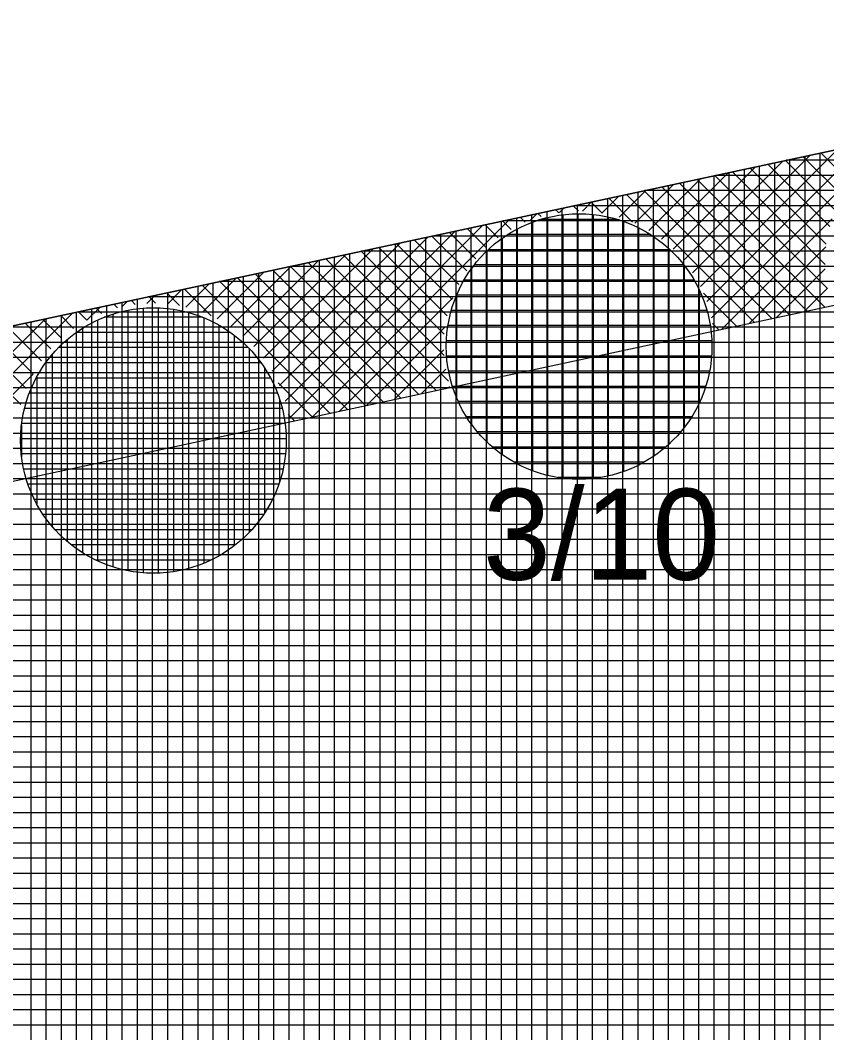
# Model space of a CAD drawing. Extents: x -565346 to -564154, y -1097386 to -1095620.
# Drawn here: x -564486.01 to -564475.38, y -1095693.68 to -1095680.33 of the extents above; entities that cross this region are included whole.
import ezdxf

# ---------------------------------------------------------------- set-up
doc = ezdxf.new("R2010")
doc.units = 0
for name, color, linetype in [('Vrstva 13', 7, 'Continuous'), ('Vrstva 40', 7, 'Continuous'), ('Vrstva 41', 7, 'Continuous'), ('Vrstva 42', 7, 'Continuous'), ('Vrstva 43', 7, 'Continuous'), ('Vrstva 44', 7, 'Continuous')]:
    doc.layers.add(name, color=color, linetype=linetype)

msp = doc.modelspace()

# ---------------------------------------------------------------- linework, layer by layer
at = {"layer": 'Vrstva 13'}
msp.add_line((-564516.6, -1095690.89), (-564454.33, -1095677.56), dxfattribs=at)
at = {"layer": 'Vrstva 41'}
for p, q in [((-564476.962, -1095684.041), (-564474.881, -1095681.959)), ((-564476.898, -1095684.259), (-564474.521, -1095681.882)), ((-564477.046, -1095683.842), (-564475.24, -1095682.036)), ((-564475.064, -1095682.477), (-564475.458, -1095682.083)), ((-564477.268, -1095683.499), (-564475.96, -1095682.19)), ((-564477.149, -1095683.662), (-564475.6, -1095682.113)), ((-564475.338, -1095683.051), (-564476.157, -1095682.232)), ((-564475.266, -1095682.84), (-564475.924, -1095682.183)), ((-564475.174, -1095682.65), (-564475.691, -1095682.133)), ((-564477.556, -1095683.22), (-564476.68, -1095682.344)), ((-564477.404, -1095683.352), (-564476.32, -1095682.267)), ((-564475.403, -1095683.552), (-564476.623, -1095682.332)), ((-564475.387, -1095683.285), (-564476.39, -1095682.282)), ((-564477.909, -1095683.008), (-564477.4, -1095682.498)), ((-564477.724, -1095683.105), (-564477.04, -1095682.421)), ((-564475.637, -1095684.167), (-564477.322, -1095682.482)), ((-564475.404, -1095684.117), (-564477.089, -1095682.432)), ((-564475.37, -1095683.868), (-564476.856, -1095682.382)), ((-564478.114, -1095682.93), (-564477.76, -1095682.576)), ((-564476.336, -1095684.316), (-564478.021, -1095682.631)), ((-564476.103, -1095684.267), (-564477.788, -1095682.582)), ((-564475.87, -1095684.217), (-564477.555, -1095682.532)), ((-564478.6, -1095682.85), (-564478.479, -1095682.73)), ((-564478.342, -1095682.876), (-564478.487, -1095682.731)), ((-564478.343, -1095682.876), (-564478.119, -1095682.653)), ((-564477.941, -1095682.994), (-564478.254, -1095682.681)), ((-564479.286, -1095682.971), (-564479.199, -1095682.884)), ((-564479.144, -1095682.922), (-564479.186, -1095682.881)), ((-564478.913, -1095682.871), (-564478.953, -1095682.831)), ((-564478.902, -1095682.869), (-564478.839, -1095682.807)), ((-564478.652, -1095682.848), (-564478.72, -1095682.781)), ((-564482.467, -1095685.586), (-564479.919, -1095683.038)), ((-564482.162, -1095685.564), (-564479.559, -1095682.961)), ((-564479.712, -1095683.203), (-564479.884, -1095683.03)), ((-564479.541, -1095683.091), (-564479.651, -1095682.981)), ((-564479.353, -1095682.996), (-564479.419, -1095682.931)), ((-564476.764, -1095684.408), (-564475.309, -1095682.954)), ((-564482.519, -1095685.355), (-564480.279, -1095683.115)), ((-564480.003, -1095683.478), (-564480.35, -1095683.13)), ((-564479.865, -1095683.333), (-564480.117, -1095683.08)), ((-564482.689, -1095684.96), (-564480.999, -1095683.269)), ((-564482.594, -1095685.147), (-564480.639, -1095683.192)), ((-564480.316, -1095684.013), (-564481.049, -1095683.28)), ((-564480.229, -1095683.817), (-564480.816, -1095683.23)), ((-564480.124, -1095683.639), (-564480.583, -1095683.18)), ((-564482.932, -1095684.636), (-564481.718, -1095683.423)), ((-564482.802, -1095684.79), (-564481.358, -1095683.346)), ((-564480.424, -1095684.754), (-564481.748, -1095683.429)), ((-564480.421, -1095684.473), (-564481.515, -1095683.379)), ((-564480.382, -1095684.23), (-564481.282, -1095683.33)), ((-564476.404, -1095684.331), (-564475.392, -1095683.319)), ((-564483.076, -1095684.498), (-564482.078, -1095683.5)), ((-564480.529, -1095685.214), (-564482.214, -1095683.529)), ((-564480.367, -1095685.093), (-564481.981, -1095683.479)), ((-564483.414, -1095684.27), (-564482.798, -1095683.654)), ((-564483.237, -1095684.376), (-564482.438, -1095683.577)), ((-564481.228, -1095685.364), (-564482.913, -1095683.679)), ((-564480.995, -1095685.314), (-564482.68, -1095683.629)), ((-564480.762, -1095685.264), (-564482.447, -1095683.579)), ((-564476.044, -1095684.254), (-564475.4, -1095683.61)), ((-564483.825, -1095684.115), (-564483.518, -1095683.808)), ((-564481.927, -1095685.513), (-564483.612, -1095683.828)), ((-564483.609, -1095684.183), (-564483.158, -1095683.731)), ((-564481.694, -1095685.463), (-564483.379, -1095683.778)), ((-564481.461, -1095685.414), (-564483.146, -1095683.729)), ((-564484.341, -1095684.066), (-564484.237, -1095683.962)), ((-564483.91, -1095684.096), (-564484.078, -1095683.928)), ((-564484.064, -1095684.071), (-564483.878, -1095683.885)), ((-564483.493, -1095684.23), (-564483.845, -1095683.878)), ((-564476.569, -1095684.366), (-564477.004, -1095683.931)), ((-564475.684, -1095684.177), (-564475.371, -1095683.864)), ((-564484.728, -1095684.127), (-564484.777, -1095684.078)), ((-564484.669, -1095684.111), (-564484.597, -1095684.039)), ((-564484.493, -1095684.079), (-564484.544, -1095684.028)), ((-564484.226, -1095684.062), (-564484.311, -1095683.978)), ((-564481.802, -1095685.487), (-564480.307, -1095683.992)), ((-564487.92, -1095686.796), (-564485.317, -1095684.193)), ((-564485.305, -1095684.398), (-564485.476, -1095684.227)), ((-564485.131, -1095684.289), (-564485.243, -1095684.177)), ((-564485.129, -1095684.288), (-564484.957, -1095684.116)), ((-564484.939, -1095684.198), (-564485.01, -1095684.128)), ((-564488.164, -1095686.758), (-564485.677, -1095684.27)), ((-564485.604, -1095684.665), (-564485.942, -1095684.327)), ((-564485.463, -1095684.523), (-564485.709, -1095684.277)), ((-564476.802, -1095684.416), (-564476.886, -1095684.332)), ((-564485.93, -1095685.188), (-564486.641, -1095684.477)), ((-564485.838, -1095684.996), (-564486.408, -1095684.427)), ((-564485.729, -1095684.822), (-564486.175, -1095684.377)), ((-564481.442, -1095685.41), (-564480.409, -1095684.376)), ((-564486.001, -1095685.399), (-564486.874, -1095684.527)), ((-564481.082, -1095685.332), (-564480.428, -1095684.678)), ((-564487.56, -1095686.719), (-564485.84, -1095684.999)), ((-564480.722, -1095685.255), (-564480.402, -1095684.935)), ((-564482.16, -1095685.563), (-564482.61, -1095685.113)), ((-564480.362, -1095685.178), (-564480.348, -1095685.164)), ((-564482.393, -1095685.613), (-564482.476, -1095685.53))]:
    msp.add_line(p, q, dxfattribs=at)
at = {"layer": 'Vrstva 42'}
msp.add_lwpolyline([(-564707.989, -1095755.399), (-564707.577, -1095757.356), (-564692.663, -1095754.203), (-564630.833, -1095733.073), (-564590.007, -1095716.981), (-564573.006, -1095706.742), (-564516.181, -1095692.846), (-564453.911, -1095679.516), (-564393.952, -1095664.868), (-564326.83, -1095645.13), (-564326.21, -1095642.73), (-564394.52, -1095662.95), (-564454.33, -1095677.56), (-564516.6, -1095690.89), (-564574.04, -1095705.03), (-564590.74, -1095715.12), (-564631.48, -1095731.18), (-564693.31, -1095752.31)], close=True, dxfattribs=at)
at = {"layer": 'Vrstva 43'}
for p, q in [((-564475.47, -1095682.085), (-564475.47, -1095702.563)), ((-564476.07, -1095682.214), (-564476.07, -1095702.72)), ((-564397.528, -1095682.18), (-564475.912, -1095682.18)), ((-564475.87, -1095682.171), (-564475.87, -1095702.668)), ((-564475.67, -1095682.128), (-564475.67, -1095702.615)), ((-564476.67, -1095682.342), (-564476.67, -1095702.877)), ((-564476.47, -1095682.299), (-564476.47, -1095702.825)), ((-564476.27, -1095682.257), (-564476.27, -1095702.772)), ((-564477.27, -1095682.471), (-564477.27, -1095703.034)), ((-564477.07, -1095682.428), (-564477.07, -1095702.982)), ((-564476.87, -1095682.385), (-564476.87, -1095702.929)), ((-564398.293, -1095682.38), (-564476.846, -1095682.38)), ((-564477.87, -1095682.599), (-564477.87, -1095703.191)), ((-564399.057, -1095682.58), (-564477.781, -1095682.58)), ((-564477.67, -1095682.556), (-564477.67, -1095703.139)), ((-564477.47, -1095682.514), (-564477.47, -1095703.086)), ((-564478.67, -1095682.77), (-564478.67, -1095703.4)), ((-564478.47, -1095682.728), (-564478.47, -1095703.348)), ((-564478.27, -1095682.685), (-564478.27, -1095703.295)), ((-564478.07, -1095682.642), (-564478.07, -1095703.243)), ((-564479.27, -1095682.899), (-564479.27, -1095703.557)), ((-564479.07, -1095682.856), (-564479.07, -1095703.505)), ((-564478.87, -1095682.813), (-564478.87, -1095703.452)), ((-564399.822, -1095682.78), (-564478.715, -1095682.78)), ((-564479.87, -1095683.027), (-564479.87, -1095703.714)), ((-564479.67, -1095682.984), (-564479.67, -1095703.662)), ((-564400.587, -1095682.98), (-564479.649, -1095682.98)), ((-564479.47, -1095682.942), (-564479.47, -1095703.609)), ((-564480.47, -1095683.156), (-564480.47, -1095703.871)), ((-564480.27, -1095683.113), (-564480.27, -1095703.818)), ((-564480.07, -1095683.07), (-564480.07, -1095703.766)), ((-564481.07, -1095683.284), (-564481.07, -1095704.028)), ((-564480.87, -1095683.241), (-564480.87, -1095703.975)), ((-564480.67, -1095683.199), (-564480.67, -1095703.923)), ((-564401.352, -1095683.18), (-564480.583, -1095683.18)), ((-564481.67, -1095683.413), (-564481.67, -1095704.185)), ((-564402.116, -1095683.38), (-564481.518, -1095683.38)), ((-564481.47, -1095683.37), (-564481.47, -1095704.132)), ((-564481.27, -1095683.327), (-564481.27, -1095704.08)), ((-564482.27, -1095683.541), (-564482.27, -1095704.341)), ((-564482.07, -1095683.498), (-564482.07, -1095704.289)), ((-564481.87, -1095683.455), (-564481.87, -1095704.237)), ((-564482.87, -1095683.669), (-564482.87, -1095704.498)), ((-564482.67, -1095683.627), (-564482.67, -1095704.446)), ((-564482.47, -1095683.584), (-564482.47, -1095704.394)), ((-564402.881, -1095683.58), (-564482.452, -1095683.58)), ((-564483.47, -1095683.798), (-564483.47, -1095704.655)), ((-564403.646, -1095683.78), (-564483.386, -1095683.78)), ((-564483.27, -1095683.755), (-564483.27, -1095704.603)), ((-564483.07, -1095683.712), (-564483.07, -1095704.551)), ((-564484.27, -1095683.969), (-564484.27, -1095704.865)), ((-564484.07, -1095683.926), (-564484.07, -1095704.812)), ((-564483.87, -1095683.884), (-564483.87, -1095704.76)), ((-564483.67, -1095683.841), (-564483.67, -1095704.708)), ((-564484.87, -1095684.098), (-564484.87, -1095705.021)), ((-564484.67, -1095684.055), (-564484.67, -1095704.969)), ((-564484.47, -1095684.012), (-564484.47, -1095704.917)), ((-564404.411, -1095683.98), (-564484.321, -1095683.98)), ((-564485.47, -1095684.226), (-564485.47, -1095705.178)), ((-564485.27, -1095684.183), (-564485.27, -1095705.126)), ((-564405.175, -1095684.18), (-564485.255, -1095684.18)), ((-564485.07, -1095684.14), (-564485.07, -1095705.074)), ((-564485.87, -1095684.312), (-564485.87, -1095705.283)), ((-564485.67, -1095684.269), (-564485.67, -1095705.231)), ((-564405.94, -1095684.38), (-564486.189, -1095684.38)), ((-564406.705, -1095684.58), (-564487.123, -1095684.58)), ((-564407.47, -1095684.78), (-564488.058, -1095684.78)), ((-564408.235, -1095684.98), (-564488.992, -1095684.98)), ((-564408.999, -1095685.18), (-564489.926, -1095685.18)), ((-564409.764, -1095685.38), (-564490.86, -1095685.38)), ((-564410.529, -1095685.58), (-564491.795, -1095685.58)), ((-564411.294, -1095685.78), (-564492.729, -1095685.78)), ((-564412.058, -1095685.98), (-564493.663, -1095685.98)), ((-564412.823, -1095686.18), (-564494.598, -1095686.18)), ((-564413.588, -1095686.38), (-564495.532, -1095686.38)), ((-564414.353, -1095686.58), (-564496.466, -1095686.58)), ((-564415.118, -1095686.78), (-564497.4, -1095686.78)), ((-564415.882, -1095686.98), (-564498.335, -1095686.98)), ((-564416.647, -1095687.18), (-564499.269, -1095687.18)), ((-564417.412, -1095687.38), (-564500.203, -1095687.38)), ((-564418.177, -1095687.58), (-564501.138, -1095687.58)), ((-564418.941, -1095687.78), (-564502.072, -1095687.78)), ((-564419.706, -1095687.98), (-564503.006, -1095687.98)), ((-564420.471, -1095688.18), (-564503.94, -1095688.18)), ((-564421.236, -1095688.38), (-564504.875, -1095688.38)), ((-564422, -1095688.58), (-564505.809, -1095688.58)), ((-564422.765, -1095688.78), (-564506.743, -1095688.78)), ((-564423.53, -1095688.98), (-564507.678, -1095688.98)), ((-564424.295, -1095689.18), (-564508.612, -1095689.18)), ((-564425.06, -1095689.38), (-564509.546, -1095689.38)), ((-564425.824, -1095689.58), (-564510.48, -1095689.58)), ((-564426.589, -1095689.78), (-564511.415, -1095689.78)), ((-564427.354, -1095689.98), (-564512.349, -1095689.98)), ((-564428.119, -1095690.18), (-564513.283, -1095690.18)), ((-564428.883, -1095690.38), (-564514.218, -1095690.38)), ((-564429.648, -1095690.58), (-564515.152, -1095690.58)), ((-564430.413, -1095690.78), (-564516.086, -1095690.78)), ((-564431.178, -1095690.98), (-564516.966, -1095690.98)), ((-564431.942, -1095691.18), (-564517.778, -1095691.18)), ((-564432.707, -1095691.38), (-564518.59, -1095691.38)), ((-564433.472, -1095691.58), (-564519.403, -1095691.58)), ((-564434.237, -1095691.78), (-564520.215, -1095691.78)), ((-564435.002, -1095691.98), (-564521.028, -1095691.98)), ((-564435.766, -1095692.18), (-564521.84, -1095692.18)), ((-564436.531, -1095692.38), (-564522.653, -1095692.38)), ((-564437.296, -1095692.58), (-564523.465, -1095692.58)), ((-564438.061, -1095692.78), (-564524.278, -1095692.78)), ((-564438.825, -1095692.98), (-564525.09, -1095692.98)), ((-564439.59, -1095693.18), (-564525.903, -1095693.18)), ((-564440.355, -1095693.38), (-564526.715, -1095693.38)), ((-564441.12, -1095693.58), (-564527.527, -1095693.58))]:
    msp.add_line(p, q, dxfattribs=at)
msp.add_lwpolyline([(-564584.17, -1095730.99), (-564361.01, -1095672.63), (-564329.81, -1095662.26), (-564326.21, -1095642.73), (-564394.52, -1095662.95), (-564454.33, -1095677.56), (-564516.6, -1095690.89), (-564574.04, -1095705.03), (-564590.74, -1095715.12), (-564631.48, -1095731.18), (-564693.31, -1095752.31), (-564772.2, -1095768.91), (-564879.81, -1095788.15), (-565039.47, -1095811.86), (-565040.85, -1095849.94), (-565025.81, -1095848.33), (-565025.24, -1095824.91), (-564877.52, -1095802.97), (-564694, -1095767.75), (-564603.8, -1095739.23), (-564594.74, -1095734.52)], close=True, dxfattribs=at)
at = {"layer": 'Vrstva 44'}
for p, q in [((-564478.86, -1095682.899), (-564478.86, -1095686.371)), ((-564478.66, -1095682.886), (-564478.66, -1095686.383)), ((-564478.46, -1095682.894), (-564478.46, -1095686.372)), ((-564479.26, -1095682.997), (-564479.26, -1095686.271)), ((-564478.136, -1095682.96), (-564479.15, -1095682.96)), ((-564479.06, -1095682.936), (-564479.06, -1095686.333)), ((-564478.26, -1095682.928), (-564478.26, -1095686.339)), ((-564478.06, -1095682.986), (-564478.06, -1095686.283)), ((-564477.703, -1095683.16), (-564479.586, -1095683.16)), ((-564479.46, -1095683.087), (-564479.46, -1095686.182)), ((-564477.86, -1095683.071), (-564477.86, -1095686.197)), ((-564479.66, -1095683.211), (-564479.66, -1095686.057)), ((-564477.66, -1095683.188), (-564477.66, -1095686.079)), ((-564479.86, -1095683.377), (-564479.86, -1095685.892)), ((-564477.447, -1095683.36), (-564479.843, -1095683.36)), ((-564477.46, -1095683.348), (-564477.46, -1095685.922)), ((-564477.265, -1095683.56), (-564480.024, -1095683.56)), ((-564477.26, -1095683.566), (-564477.26, -1095685.703)), ((-564480.06, -1095683.605), (-564480.06, -1095685.661)), ((-564477.13, -1095683.76), (-564480.159, -1095683.76)), ((-564480.26, -1095683.967), (-564480.26, -1095685.301)), ((-564477.03, -1095683.96), (-564480.257, -1095683.96)), ((-564477.06, -1095683.894), (-564477.06, -1095685.375)), ((-564484.79, -1095684.21), (-564484.79, -1095687.538)), ((-564484.59, -1095684.158), (-564484.59, -1095687.59)), ((-564484.39, -1095684.13), (-564484.39, -1095687.617)), ((-564484.19, -1095684.127), (-564484.19, -1095687.621)), ((-564483.99, -1095684.146), (-564483.99, -1095687.603)), ((-564483.79, -1095684.189), (-564483.79, -1095687.561)), ((-564476.962, -1095684.16), (-564480.327, -1095684.16)), ((-564484.99, -1095684.288), (-564484.99, -1095687.46)), ((-564483.605, -1095684.25), (-564484.904, -1095684.25)), ((-564483.59, -1095684.256), (-564483.59, -1095687.491)), ((-564483.39, -1095684.354), (-564483.39, -1095687.394)), ((-564476.918, -1095684.36), (-564480.372, -1095684.36)), ((-564483.24, -1095684.45), (-564485.268, -1095684.45)), ((-564485.19, -1095684.396), (-564485.19, -1095687.352)), ((-564483.19, -1095684.487), (-564483.19, -1095687.262)), ((-564485.39, -1095684.545), (-564485.39, -1095687.203)), ((-564476.897, -1095684.56), (-564480.392, -1095684.56)), ((-564485.59, -1095684.746), (-564485.59, -1095687.004)), ((-564483.005, -1095684.65), (-564485.502, -1095684.65)), ((-564482.99, -1095684.666), (-564482.99, -1095687.082)), ((-564476.899, -1095684.76), (-564480.388, -1095684.76)), ((-564482.837, -1095684.85), (-564485.673, -1095684.85)), ((-564485.79, -1095685.039), (-564485.79, -1095686.71)), ((-564482.79, -1095684.918), (-564482.79, -1095686.829)), ((-564476.926, -1095684.96), (-564480.362, -1095684.96)), ((-564482.711, -1095685.05), (-564485.796, -1095685.05)), ((-564476.977, -1095685.16), (-564480.312, -1095685.16)), ((-564482.621, -1095685.25), (-564485.888, -1095685.25)), ((-564482.59, -1095685.333), (-564482.59, -1095686.409)), ((-564477.053, -1095685.36), (-564480.236, -1095685.36)), ((-564482.558, -1095685.45), (-564485.952, -1095685.45)), ((-564477.16, -1095685.56), (-564480.127, -1095685.56)), ((-564485.99, -1095685.666), (-564485.99, -1095686.089)), ((-564482.519, -1095685.65), (-564485.988, -1095685.65)), ((-564477.307, -1095685.76), (-564479.983, -1095685.76)), ((-564482.505, -1095685.85), (-564486.002, -1095685.85)), ((-564477.505, -1095685.96), (-564479.783, -1095685.96)), ((-564482.515, -1095686.05), (-564485.993, -1095686.05)), ((-564477.791, -1095686.16), (-564479.497, -1095686.16)), ((-564482.547, -1095686.25), (-564485.962, -1095686.25)), ((-564478.356, -1095686.36), (-564478.922, -1095686.36)), ((-564482.603, -1095686.45), (-564485.906, -1095686.45)), ((-564482.686, -1095686.65), (-564485.821, -1095686.65)), ((-564482.804, -1095686.85), (-564485.705, -1095686.85)), ((-564482.958, -1095687.05), (-564485.548, -1095687.05)), ((-564483.175, -1095687.25), (-564485.335, -1095687.25)), ((-564483.493, -1095687.45), (-564485.011, -1095687.45))]:
    msp.add_line(p, q, dxfattribs=at)
for centre in [(-564478.644, -1095684.634), (-564484.254, -1095685.874)]:
    msp.add_circle(centre, 1.75, dxfattribs=at)

# ---------------------------------------------------------------- texts
at = {"layer": 'Vrstva 40'}
msp.add_text('3/10', height=1.2, dxfattribs=at).set_placement((-564479.91, -1095687.71))

doc.saveas('drawing.dxf')
